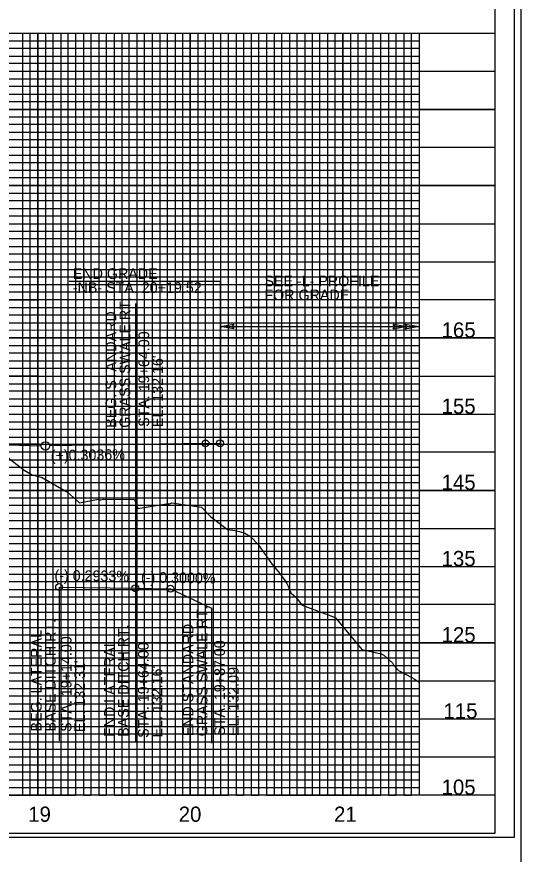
# Model space of a CAD drawing. Extents: x 573468 to 580768, y -57414 to -51768.
# Drawn here: x 580031 to 580362, y -55202 to -54653 of the extents above; entities that cross this region are included whole.
import ezdxf

# ---------------------------------------------------------------- set-up
doc = ezdxf.new("R2010")
doc.units = 0
for name, color, linetype in [('Exist Vertical Profile Ground Line', 7, 'Continuous'), ('Exist Vertical Profile Horizontal Axis Label Major', 7, 'Continuous'), ('Exist Vertical Profile Vertical Axis Label', 7, 'Continuous'), ('Prop Grid Mask', 7, 'Continuous'), ('Prop PFL Text', 7, 'Continuous'), ('Prop Terminator CELL', 7, 'Continuous'), ('Prop Vertical Profile Curve Label', 7, 'Continuous'), ('Prop Vertical Profile Ditch Grade Right', 7, 'Continuous'), ('Prop Vertical Profile Ditch Grade Right Label', 7, 'Continuous'), ('Prop Vertical Profile Grade', 7, 'Continuous'), ('Prop Vertical Profile Grade Label', 7, 'Continuous'), ('Prop VPI Label', 7, 'Continuous'), ('Sheet DOT Grid CELL', 7, 'Continuous'), ('Sheet Layout Profile Border Port 2', 7, 'Continuous'), ('Sheet Plot Border Inside CELL', 7, 'Continuous'), ('Sheet Plot Border Outside CELL', 7, 'Continuous'), ('Sheet Profile CELL', 7, 'Continuous'), ('Sheet Profile Grid Major CELL', 7, 'Continuous'), ('Sheet Profile Grid Middle CELL', 7, 'Continuous'), ('Sheet Profile Grid Minor CELL', 7, 'Continuous')]:
    doc.layers.add(name, color=color, linetype=linetype)

msp = doc.modelspace()

# ---------------------------------------------------------------- linework, layer by layer
at = {"layer": 'Exist Vertical Profile Ground Line'}
for points in [[(580020.79, -54938.3), (580036.33, -54950.2), (580041.56, -54953.34), (580048.11, -54955.2), (580064.72, -54964.73), (580072.5, -54971.73), (580084.68, -54969.36), (580085.75, -54969.67), (580086.72, -54969.75), (580088.36, -54969.42), (580108.66, -54969.47), (580110.84, -54975.45), (580129.51, -54972.34), (580131.48, -54972.46), (580133.04, -54971.7), (580152.59, -54974.5), (580158.75, -54981.01), (580169.57, -54989.14), (580174.39, -54989.97), (580177.52, -54990.63), (580180.94, -54991.65), (580184.59, -54993.9), (580189.71, -54999.13), (580198.94, -55012.12)], [(580198.94, -55012.12), (580200.52, -55013.91), (580202.75, -55016.75), (580206.9, -55022.22), (580208.51, -55024.74), (580209.29, -55026.44), (580209.99, -55028.24), (580210.45, -55029.4), (580211.31, -55031.02), (580214.5, -55033.63), (580218.49, -55038.8), (580239.03, -55046.49), (580240.42, -55047.14), (580249.47, -55057.99), (580257.79, -55068.07), (580270.27, -55070.77), (580272.18, -55071.78), (580277.7, -55076.77), (580278.39, -55077.94), (580281.77, -55081.8), (580290.54, -55086.32), (580292.09, -55087.24), (580295.21, -55089.39)]]:
    msp.add_lwpolyline(points, dxfattribs=at)
at = {"layer": 'Prop Grid Mask'}
for points in [[(580180.21, -54818.55), (580280.21, -54818.55), (580280.21, -54843.55), (580180.21, -54843.55)], [(579945.21, -54838.55), (580045.21, -54838.55), (580045.21, -54888.55), (579945.21, -54888.55)]]:
    msp.add_lwpolyline(points, close=True, dxfattribs=at)
at = {"layer": 'Prop PFL Text'}
for p, q in [((580065.69, -54826.28), (580164.73, -54826.28)), ((580164.73, -54826.28), (580164.73, -54932.62)), ((580164.73, -54856.1), (580295.21, -54856.1))]:
    msp.add_line(p, q, dxfattribs=at)
at = {"layer": 'Prop Terminator CELL'}
for points in [[(580173.73, -54857.65), (580164.73, -54856.1), (580173.78, -54854.5), (580172.63, -54856.1)], [(580278.31, -54854.55), (580287.31, -54856.1), (580278.26, -54857.7), (580279.41, -54856.1)], [(580286.21, -54854.55), (580295.21, -54856.1), (580286.16, -54857.7), (580287.31, -54856.1)]]:
    msp.add_lwpolyline(points, close=True, dxfattribs=at)
at = {"layer": 'Prop Vertical Profile Curve Label'}
for centre in [(580155.21, -54932.76), (580164.73, -54932.62)]:
    msp.add_circle(centre, 2.25, dxfattribs=at)
at = {"layer": 'Prop Vertical Profile Ditch Grade Right'}
for p, q in [((580059.21, -55027), (580109.21, -55027.75)), ((580109.21, -55027.75), (580132.21, -55028.09))]:
    msp.add_line(p, q, dxfattribs=at)
at = {"layer": 'Prop Vertical Profile Ditch Grade Right Label'}
for p, q in [((580109.21, -54840.89), (580109.21, -55027.75)), ((580059.21, -55027), (580059.21, -55127.96)), ((580109.21, -55027.75), (580109.21, -55128.71)), ((580132.21, -55028.09), (580159.21, -55040.79)), ((580159.21, -55040.79), (580159.21, -55129.46))]:
    msp.add_line(p, q, dxfattribs=at)
for centre in [(580059.21, -55027), (580109.21, -55027.75), (580132.21, -55028.09)]:
    msp.add_circle(centre, 2.25, dxfattribs=at)
at = {"layer": 'Prop Vertical Profile Grade'}
msp.add_line((580155.21, -54932.76), (580164.73, -54932.62), dxfattribs=at)
msp.add_spline([(579945.21, -54931.16), (579949.41, -54931.28), (579953.61, -54931.4), (579957.81, -54931.52), (579962.01, -54931.64), (579966.21, -54931.75), (579970.41, -54931.85), (579974.61, -54931.96), (579978.81, -54932.06), (579983.01, -54932.15), (579987.21, -54932.24), (579991.41, -54932.33), (579995.61, -54932.42), (579999.81, -54932.5), (580004.01, -54932.57), (580008.21, -54932.64), (580012.41, -54932.71), (580016.61, -54932.78), (580020.81, -54932.84), (580025.01, -54932.9), (580029.21, -54932.95), (580033.41, -54933), (580037.61, -54933.04), (580041.81, -54933.09), (580046.01, -54933.12), (580050.21, -54933.16), (580054.41, -54933.19), (580058.61, -54933.22), (580062.81, -54933.24), (580067.01, -54933.26), (580071.21, -54933.27), (580075.41, -54933.28), (580079.61, -54933.29), (580083.81, -54933.29), (580088.01, -54933.29), (580092.21, -54933.29), (580096.41, -54933.28), (580100.61, -54933.27), (580104.81, -54933.25), (580109.01, -54933.23), (580113.21, -54933.21), (580117.41, -54933.18), (580121.61, -54933.15), (580125.81, -54933.12), (580130.01, -54933.08), (580134.21, -54933.03), (580138.41, -54932.99), (580142.61, -54932.94), (580146.81, -54932.88), (580151.01, -54932.83), (580155.21, -54932.76)], degree=3, dxfattribs=at)
at = {"layer": 'Prop VPI Label'}
for p, q in [((579945.21, -54931.16), (580047.47, -54934.27)), ((580155.21, -54932.76), (580052.96, -54934.32))]:
    msp.add_line(p, q, dxfattribs=at)
msp.add_circle((580050.21, -54934.36), 2.75, dxfattribs=at)
at = {"layer": 'Sheet DOT Grid CELL'}
for p, q in [((578845.21, -54663.55), (580345.1, -54663.55)), ((580045.21, -54663.55), (580045.21, -55163.55)), ((580095.21, -54663.55), (580095.21, -55163.55)), ((580145.21, -54663.55), (580145.21, -55163.55)), ((580195.21, -54663.55), (580195.21, -55163.55)), ((580245.21, -54663.55), (580245.21, -55163.55)), ((580295.21, -54663.55), (580295.21, -55163.55)), ((578845.21, -54713.55), (580345.1, -54713.55)), ((578845.21, -54763.55), (580345.1, -54763.55)), ((578845.21, -54813.55), (580345.1, -54813.55)), ((578845.21, -54863.55), (580345.1, -54863.55)), ((578845.21, -54913.55), (580345.1, -54913.55)), ((578845.21, -54963.55), (580345.1, -54963.55)), ((578845.21, -55013.55), (580345.1, -55013.55)), ((578845.21, -55063.55), (580345.1, -55063.55)), ((578845.21, -55113.55), (580345.1, -55113.55))]:
    msp.add_line(p, q, dxfattribs=at)
at = {"layer": 'Sheet Layout Profile Border Port 2'}
msp.add_lwpolyline([(578895.21, -54663.55), (580295.21, -54663.55), (580295.21, -55163.55), (578895.21, -55163.55)], close=True, dxfattribs=at)
at = {"layer": 'Sheet Plot Border Inside CELL'}
msp.add_lwpolyline([(578691.21, -55191.1), (580357.71, -55191.1), (580357.71, -54136), (578691.21, -54136)], close=True, dxfattribs=at)
at = {"layer": 'Sheet Plot Border Outside CELL'}
msp.add_lwpolyline([(578678.21, -55213.55), (580362.21, -55213.55), (580362.21, -54113.55), (578678.21, -54113.55)], close=True, dxfattribs=at)
at = {"layer": 'Sheet Profile CELL'}
for p, q in [((578845.21, -54663.55), (580345.21, -54663.55)), ((580345.21, -55163.55), (578845.21, -55163.55)), ((578845.21, -55188.55), (580345.21, -55188.55))]:
    msp.add_line(p, q, dxfattribs=at)
msp.add_lwpolyline([(580345.21, -54138.55), (578845.21, -54138.55), (578845.21, -55188.55), (580345.21, -55188.55)], close=True, dxfattribs=at)
at = {"layer": 'Sheet Profile Grid Major CELL'}
for p, q in [((580045.21, -54663.55), (580095.21, -54663.55)), ((580145.21, -54663.55), (580195.21, -54663.55)), ((580245.21, -54663.55), (580295.21, -54663.55)), ((580245.21, -55163.55), (580245.21, -55163.55))]:
    msp.add_line(p, q, dxfattribs=at)
for points in [[(579995.21, -55163.55), (580045.21, -55163.55), (580045.21, -54663.55), (580095.21, -54663.55), (580095.21, -55163.55), (580145.21, -55163.55), (580145.21, -54663.55), (580195.21, -54663.55), (580195.21, -55163.55), (580245.21, -55163.55), (580245.21, -55163.55), (580245.21, -54663.55), (580295.21, -54663.55), (580295.21, -55163.55)], [(580345.21, -54713.55), (578845.21, -54713.55)], [(580345.21, -54763.55), (578845.21, -54763.55), (578845.21, -54813.55), (580345.21, -54813.55)], [(580345.21, -54863.55), (578845.21, -54863.55), (578845.21, -54913.55), (580345.21, -54913.55)], [(580345.21, -54963.55), (578845.21, -54963.55), (578845.21, -55013.55), (580345.21, -55013.55)], [(580345.21, -55063.55), (578845.21, -55063.55), (578845.21, -55063.55), (578845.21, -55113.55), (580345.21, -55113.55)], [(580345.21, -55163.55), (578845.21, -55163.55)]]:
    msp.add_lwpolyline(points, dxfattribs=at)
at = {"layer": 'Sheet Profile Grid Middle CELL'}
for points in [[(580020.21, -55163.55), (580070.21, -55163.55), (580070.21, -54663.55), (580120.21, -54663.55), (580120.21, -55163.55), (580170.21, -55163.55), (580170.21, -54663.55), (580220.21, -54663.55), (580220.21, -55163.55), (580270.21, -55163.55), (580270.21, -54663.55)], [(578845.21, -54688.55), (580345.21, -54688.55)], [(580345.21, -54738.55), (578845.21, -54738.55), (578845.21, -54788.55), (580345.21, -54788.55)], [(580345.21, -54838.55), (578845.21, -54838.55), (578845.21, -54888.55), (580345.21, -54888.55)], [(580345.21, -54938.55), (578845.21, -54938.55), (578845.21, -54988.55), (580345.21, -54988.55)], [(580345.21, -55038.55), (578845.21, -55038.55), (578845.21, -55088.55), (580345.21, -55088.55)], [(580345.21, -55138.55), (578845.21, -55138.55)]]:
    msp.add_lwpolyline(points, dxfattribs=at)
at = {"layer": 'Sheet Profile Grid Minor CELL'}
for p, q in [((578895.21, -54668.55), (580295.21, -54668.55)), ((580295.21, -54673.55), (578895.21, -54673.55)), ((578895.21, -54678.55), (580295.21, -54678.55)), ((580295.21, -54683.55), (578895.21, -54683.55)), ((578895.21, -54693.55), (580295.21, -54693.55)), ((580295.21, -54698.55), (578895.21, -54698.55)), ((578895.21, -54703.55), (580295.21, -54703.55)), ((580295.21, -54708.55), (578895.21, -54708.55)), ((578895.21, -54718.55), (580295.21, -54718.55)), ((580295.21, -54723.55), (578895.21, -54723.55)), ((578895.21, -54728.55), (580295.21, -54728.55)), ((580295.21, -54733.55), (578895.21, -54733.55)), ((578895.21, -54743.55), (580295.21, -54743.55)), ((580295.21, -54748.55), (578895.21, -54748.55)), ((578895.21, -54753.55), (580295.21, -54753.55)), ((580295.21, -54758.55), (578895.21, -54758.55)), ((578895.21, -54768.55), (580295.21, -54768.55)), ((580295.21, -54773.55), (578895.21, -54773.55)), ((578895.21, -54778.55), (580295.21, -54778.55)), ((580295.21, -54783.55), (578895.21, -54783.55)), ((578895.21, -54793.55), (580295.21, -54793.55)), ((580295.21, -54798.55), (578895.21, -54798.55)), ((578895.21, -54803.55), (580295.21, -54803.55)), ((580295.21, -54808.55), (578895.21, -54808.55)), ((578895.21, -54818.55), (580295.21, -54818.55)), ((580295.21, -54823.55), (578895.21, -54823.55)), ((578895.21, -54828.55), (580295.21, -54828.55)), ((580295.21, -54833.55), (578895.21, -54833.55)), ((578895.21, -54843.55), (580295.21, -54843.55)), ((580295.21, -54848.55), (578895.21, -54848.55)), ((578895.21, -54853.55), (580295.21, -54853.55)), ((580295.21, -54858.55), (578895.21, -54858.4)), ((578895.21, -54868.55), (580295.21, -54868.55)), ((580295.21, -54873.55), (578895.21, -54873.55)), ((578895.21, -54878.55), (580295.21, -54878.55)), ((580295.21, -54883.55), (578895.21, -54883.55)), ((578895.21, -54893.55), (580295.21, -54893.55)), ((580295.21, -54898.55), (578895.21, -54898.55)), ((578895.21, -54903.55), (580295.21, -54903.55)), ((580295.21, -54908.55), (578895.21, -54908.55)), ((578895.21, -54918.55), (580295.21, -54918.55)), ((580295.21, -54923.55), (578895.21, -54923.55)), ((578895.21, -54928.55), (580295.21, -54928.55)), ((580295.21, -54933.55), (578895.21, -54933.55)), ((578895.21, -54943.55), (580295.21, -54943.55)), ((580295.21, -54948.55), (578895.21, -54948.55)), ((578895.21, -54953.55), (580295.21, -54953.55)), ((580295.21, -54958.55), (578895.21, -54958.55)), ((578895.21, -54968.55), (580295.21, -54968.55)), ((580295.21, -54973.55), (578895.21, -54973.55)), ((578895.21, -54978.55), (580295.21, -54978.55)), ((580295.21, -54983.55), (578895.21, -54983.55)), ((578895.21, -54993.55), (580295.21, -54993.55)), ((580295.21, -54998.55), (578895.21, -54998.55)), ((578895.21, -55003.55), (580295.21, -55003.55)), ((580295.21, -55008.55), (578895.21, -55008.55)), ((578895.21, -55018.55), (580295.21, -55018.55)), ((580295.21, -55023.55), (578895.21, -55023.55)), ((578895.21, -55028.55), (580295.21, -55028.55)), ((580295.21, -55033.55), (578895.21, -55033.55)), ((578895.21, -55043.55), (580295.21, -55043.55)), ((580295.21, -55048.55), (578895.21, -55048.55)), ((578895.21, -55053.55), (580295.21, -55053.55)), ((580295.21, -55058.55), (578895.21, -55058.55)), ((578895.21, -55068.55), (580295.21, -55068.55)), ((580295.21, -55073.55), (578895.21, -55073.55)), ((578895.21, -55078.55), (580295.21, -55078.55)), ((580295.21, -55083.55), (578895.21, -55083.55)), ((578895.21, -55093.55), (580295.21, -55093.55)), ((580295.21, -55098.55), (578895.21, -55098.55)), ((578895.21, -55103.55), (580295.21, -55103.55)), ((580295.21, -55108.55), (578895.21, -55108.55)), ((578895.21, -55118.55), (580295.21, -55118.55)), ((580295.21, -55123.55), (578895.21, -55123.55)), ((578895.21, -55128.55), (580295.21, -55128.55)), ((580295.21, -55133.55), (578895.21, -55133.55)), ((578895.21, -55143.55), (580295.21, -55143.55)), ((580295.21, -55148.55), (578895.21, -55148.55)), ((578895.21, -55153.55), (580295.21, -55153.55)), ((578895.21, -55158.55), (580295.21, -55158.55)), ((580295.21, -55158.55), (580295.21, -55158.55))]:
    msp.add_line(p, q, dxfattribs=at)
for points in [[(580030.21, -54663.55), (580035.21, -54663.55), (580035.21, -55163.55)], [(580035.21, -55163.55), (580040.21, -55163.55), (580040.21, -54663.55), (580050.21, -54663.55), (580050.21, -55163.55), (580055.21, -55163.55), (580055.21, -54663.55), (580060.21, -54663.55), (580060.21, -55163.55), (580065.21, -55163.55), (580065.21, -54663.55), (580075.21, -54663.55), (580075.21, -55163.55), (580080.21, -55163.55), (580080.21, -54663.55), (580085.21, -54663.55), (580085.21, -55163.55), (580090.21, -55163.55), (580090.21, -54663.55), (580100.21, -54663.55), (580100.21, -55163.55), (580105.21, -55163.55), (580105.21, -54663.55), (580110.21, -54663.55), (580110.21, -55163.55), (580115.21, -55163.55), (580115.21, -54663.55), (580125.21, -54663.55), (580125.21, -55163.55), (580130.21, -55163.55), (580130.21, -54663.55), (580135.21, -54663.55), (580135.21, -55163.55), (580140.21, -55163.55), (580140.21, -54663.55), (580150.21, -54663.55), (580150.21, -55163.55), (580155.21, -55163.55), (580155.21, -54663.55), (580160.21, -54663.55), (580160.21, -55163.55), (580165.21, -55163.55), (580165.21, -54663.55), (580175.21, -54663.55), (580175.21, -55163.55), (580180.21, -55163.55), (580180.21, -54663.55), (580185.21, -54663.55), (580185.21, -55163.55), (580190.21, -55163.55), (580190.21, -54663.55), (580200.21, -54663.55), (580200.21, -55163.55), (580205.21, -55163.55), (580205.21, -54663.55), (580210.21, -54663.55), (580210.21, -55163.55), (580215.21, -55163.55), (580215.21, -54663.55), (580225.21, -54663.55), (580225.21, -55163.55), (580230.21, -55163.55), (580230.21, -54663.55), (580235.21, -54663.55), (580235.21, -55163.55), (580240.21, -55163.55), (580240.21, -54663.55), (580250.21, -54663.55), (580250.21, -55163.55), (580255.21, -55163.55), (580255.21, -54663.55), (580260.21, -54663.55), (580260.21, -55163.55), (580265.21, -55163.55), (580265.21, -54663.55), (580275.21, -54663.55), (580275.21, -55163.55), (580280.21, -55163.55), (580280.21, -54663.55), (580285.21, -54663.55), (580285.21, -55163.55), (580290.21, -55163.55), (580290.21, -54663.55), (580295.21, -54663.55)]]:
    msp.add_lwpolyline(points, dxfattribs=at)

# ---------------------------------------------------------------- texts
at = {"layer": 'Exist Vertical Profile Horizontal Axis Label Major'}
for s, p in [('19', (580038.92, -55181.05)), ('20', (580137.6, -55181.05)), ('21', (580239.44, -55181.05))]:
    msp.add_text(s, height=10, dxfattribs=at).set_placement(p)
at = {"layer": 'Exist Vertical Profile Vertical Axis Label'}
for s, p in [('165', (580310, -54863.3)), ('155', (580310, -54913.3)), ('145', (580310, -54963.3)), ('135', (580310, -55013.3)), ('125', (580310, -55063.3)), ('115', (580311.2, -55113.3)), ('105', (580310, -55163.3))]:
    msp.add_text(s, height=10, dxfattribs=at).set_placement(p)
at = {"layer": 'Prop PFL Text'}
for s, p in [('END GRADE', (580068.15, -54824.82)), ('SEE -L- PROFILE', (580193.8, -54829.65)), ('-NB- STA. 20+19.52', (580068.15, -54833.99)), ('FOR GRADE', (580193.8, -54838.82))]:
    msp.add_text(s, height=7, dxfattribs=at).set_placement(p)
at = {"layer": 'Prop Vertical Profile Ditch Grade Right'}
for s, p in [('GRASS SWALE RT. ', (580105.81, -54922.51)), ('BEG. STANDARD', (580096.63, -54922.51)), ('STA. 19+64.00', (580118.25, -54921.91)), ("EL. 132.16'", (580127.23, -54922.04)), ('GRASS SWALE RT. ', (580156.42, -55124.94)), ('BASE DITCH RT. ', (580056.89, -55121.78)), ('BASE DITCH RT. ', (580104.87, -55125.25)), ('END STANDARD', (580147.24, -55124.94)), ('BEG. LATERAL', (580047.72, -55121.78)), ('STA. 19+14.00', (580067.31, -55122.03)), ('END LATERAL', (580095.7, -55125.25)), ('STA. 19+64.00', (580117.9, -55125.98)), ('STA. 19+87.00', (580167.92, -55124.63)), ("EL. 132.31'", (580076.16, -55122.15)), ("EL. 132.16'", (580126.82, -55125.74)), ("EL. 132.09'", (580176.87, -55124.75))]:
    msp.add_text(s, height=7, rotation=90, dxfattribs=at).set_placement(p)
at = {"layer": 'Prop Vertical Profile Ditch Grade Right Label'}
for s, rotation, p in [('(-) 0.2933%', 359.1597, (580056.08, -55022.7)), ('(-) 0.3000%', 359.1406, (580112.81, -55024.01))]:
    msp.add_text(s, height=7, rotation=rotation, dxfattribs=at).set_placement(p)
at = {"layer": 'Prop Vertical Profile Grade Label'}
msp.add_text('(+)0.3036%', height=7, rotation=0.8696, dxfattribs=at).set_placement((580053.76, -54944.15))

doc.saveas('drawing.dxf')
